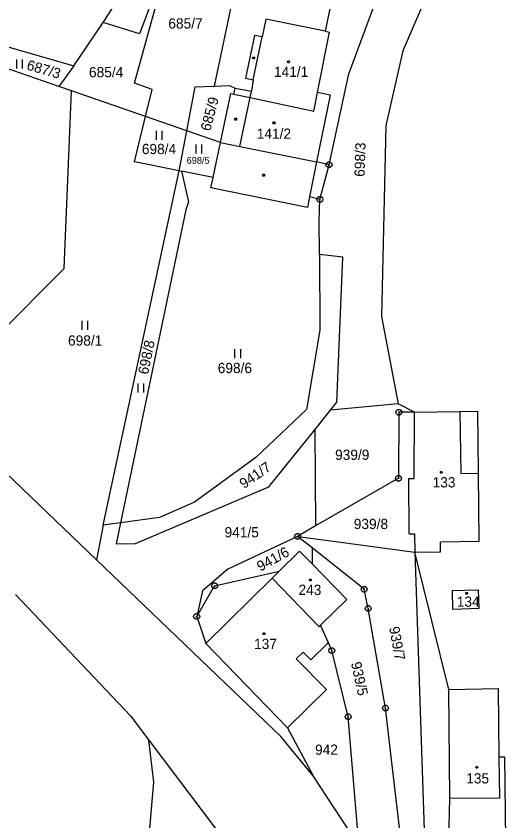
# Model space of a CAD drawing. Extents: x -580551 to -575069, y -1073031 to -1067931.
# Drawn here: x -578472.1 to -578390.9, y -1070971.8 to -1070838.3 of the extents above; entities that cross this region are included whole.
import ezdxf

# ---------------------------------------------------------------- set-up
doc = ezdxf.new("R2010")
doc.units = 0
for name, color, linetype in [('Druh pozemku', 7, 'Continuous'), ('Geodetické body', 7, 'Continuous'), ('Parcela', 7, 'Continuous'), ('Parcelní číslo', 7, 'Continuous'), ('Parcelní číslo_stavba', 7, 'Continuous'), ('Vnitřní kresba', 7, 'Continuous')]:
    doc.layers.add(name, color=color, linetype=linetype)

msp = doc.modelspace()

# ---------------------------------------------------------------- linework, layer by layer
at = {"layer": 'Druh pozemku'}
for p, q in [((-578472.05, -1070845.44), (-578472.05, -1070846.94)), ((-578471.05, -1070846.94), (-578471.05, -1070845.44)), ((-578448.9, -1070857.31), (-578448.9, -1070858.81)), ((-578447.9, -1070858.81), (-578447.9, -1070857.31)), ((-578442.3, -1070859.57), (-578442.3, -1070861.07)), ((-578441.3, -1070861.07), (-578441.3, -1070859.57)), ((-578461.21, -1070888.84), (-578461.21, -1070890.34)), ((-578460.21, -1070890.34), (-578460.21, -1070888.84)), ((-578435.88, -1070893.56), (-578435.88, -1070895.06)), ((-578434.88, -1070895.06), (-578434.88, -1070893.56)), ((-578451.95, -1070899.24), (-578451.95, -1070900.74)), ((-578450.95, -1070900.74), (-578450.95, -1070899.24))]:
    msp.add_line(p, q, dxfattribs=at)
for points in [[(-578432.63, -1070845.07), (-578432.54, -1070845.22), (-578432.63, -1070845.37), (-578432.81, -1070845.37), (-578432.9, -1070845.22), (-578432.81, -1070845.07)], [(-578426.85, -1070845.69), (-578426.76, -1070845.84), (-578426.85, -1070845.99), (-578427.03, -1070845.99), (-578427.12, -1070845.84), (-578427.03, -1070845.69)], [(-578435.61, -1070855.21), (-578435.52, -1070855.36), (-578435.61, -1070855.51), (-578435.79, -1070855.51), (-578435.88, -1070855.36), (-578435.79, -1070855.21)], [(-578429.25, -1070855.83), (-578429.16, -1070855.98), (-578429.25, -1070856.13), (-578429.43, -1070856.13), (-578429.52, -1070855.98), (-578429.43, -1070855.83)], [(-578430.97, -1070864.5), (-578430.88, -1070864.65), (-578430.97, -1070864.8), (-578431.15, -1070864.8), (-578431.24, -1070864.65), (-578431.15, -1070864.5)], [(-578401.52, -1070913.85), (-578401.43, -1070914), (-578401.52, -1070914.15), (-578401.7, -1070914.15), (-578401.79, -1070914), (-578401.7, -1070913.85)], [(-578423.23, -1070931.71), (-578423.14, -1070931.86), (-578423.23, -1070932.01), (-578423.41, -1070932.01), (-578423.5, -1070931.86), (-578423.41, -1070931.71)], [(-578397.31, -1070933.91), (-578397.22, -1070934.06), (-578397.31, -1070934.21), (-578397.49, -1070934.21), (-578397.58, -1070934.06), (-578397.49, -1070933.91)], [(-578430.92, -1070940.61), (-578430.83, -1070940.76), (-578430.92, -1070940.91), (-578431.1, -1070940.91), (-578431.19, -1070940.76), (-578431.1, -1070940.61)], [(-578395.61, -1070962.79), (-578395.52, -1070962.94), (-578395.61, -1070963.09), (-578395.79, -1070963.09), (-578395.88, -1070962.94), (-578395.79, -1070962.79)]]:
    msp.add_lwpolyline(points, close=True, dxfattribs=at)
at = {"layer": 'Geodetické body'}
for p, q in [((-578420.34, -1070862.94), (-578420.1, -1070862.94)), ((-578421.85, -1070868.68), (-578421.61, -1070868.68)), ((-578408.74, -1070904.01), (-578408.5, -1070904.01)), ((-578408.81, -1070914.98), (-578408.57, -1070914.98)), ((-578425.55, -1070924.61), (-578425.31, -1070924.61)), ((-578439.32, -1070932.83), (-578439.08, -1070932.83)), ((-578414.51, -1070933.4), (-578414.27, -1070933.4)), ((-578413.85, -1070936.59), (-578413.61, -1070936.59)), ((-578442.3, -1070937.92), (-578442.06, -1070937.92)), ((-578419.89, -1070943.58), (-578419.65, -1070943.58)), ((-578410.97, -1070953.13), (-578410.73, -1070953.13)), ((-578417.16, -1070954.57), (-578416.92, -1070954.57))]:
    msp.add_line(p, q, dxfattribs=at)
for points in [[(-578420.07, -1070862.46), (-578419.82, -1070862.64), (-578419.72, -1070862.93), (-578419.82, -1070863.22), (-578420.07, -1070863.4), (-578420.38, -1070863.4), (-578420.63, -1070863.22), (-578420.73, -1070862.93), (-578420.63, -1070862.64), (-578420.38, -1070862.46)], [(-578421.58, -1070868.2), (-578421.33, -1070868.38), (-578421.23, -1070868.67), (-578421.33, -1070868.96), (-578421.58, -1070869.14), (-578421.89, -1070869.14), (-578422.14, -1070868.96), (-578422.24, -1070868.67), (-578422.14, -1070868.38), (-578421.89, -1070868.2)], [(-578408.47, -1070903.53), (-578408.22, -1070903.71), (-578408.12, -1070904), (-578408.22, -1070904.29), (-578408.47, -1070904.47), (-578408.78, -1070904.47), (-578409.03, -1070904.29), (-578409.13, -1070904), (-578409.03, -1070903.71), (-578408.78, -1070903.53)], [(-578408.54, -1070914.5), (-578408.29, -1070914.68), (-578408.19, -1070914.97), (-578408.29, -1070915.26), (-578408.54, -1070915.44), (-578408.85, -1070915.44), (-578409.1, -1070915.26), (-578409.2, -1070914.97), (-578409.1, -1070914.68), (-578408.85, -1070914.5)], [(-578425.28, -1070924.13), (-578425.03, -1070924.31), (-578424.93, -1070924.6), (-578425.03, -1070924.89), (-578425.28, -1070925.07), (-578425.59, -1070925.07), (-578425.84, -1070924.89), (-578425.94, -1070924.6), (-578425.84, -1070924.31), (-578425.59, -1070924.13)], [(-578439.05, -1070932.35), (-578438.8, -1070932.53), (-578438.7, -1070932.82), (-578438.8, -1070933.11), (-578439.05, -1070933.29), (-578439.36, -1070933.29), (-578439.61, -1070933.11), (-578439.71, -1070932.82), (-578439.61, -1070932.53), (-578439.36, -1070932.35)], [(-578414.24, -1070932.92), (-578413.99, -1070933.1), (-578413.89, -1070933.39), (-578413.99, -1070933.68), (-578414.24, -1070933.86), (-578414.55, -1070933.86), (-578414.8, -1070933.68), (-578414.9, -1070933.39), (-578414.8, -1070933.1), (-578414.55, -1070932.92)], [(-578413.58, -1070936.11), (-578413.33, -1070936.29), (-578413.23, -1070936.58), (-578413.33, -1070936.87), (-578413.58, -1070937.05), (-578413.89, -1070937.05), (-578414.14, -1070936.87), (-578414.24, -1070936.58), (-578414.14, -1070936.29), (-578413.89, -1070936.11)], [(-578442.03, -1070937.44), (-578441.78, -1070937.62), (-578441.68, -1070937.91), (-578441.78, -1070938.2), (-578442.03, -1070938.38), (-578442.34, -1070938.38), (-578442.59, -1070938.2), (-578442.69, -1070937.91), (-578442.59, -1070937.62), (-578442.34, -1070937.44)], [(-578419.62, -1070943.1), (-578419.37, -1070943.28), (-578419.27, -1070943.57), (-578419.37, -1070943.86), (-578419.62, -1070944.04), (-578419.93, -1070944.04), (-578420.18, -1070943.86), (-578420.28, -1070943.57), (-578420.18, -1070943.28), (-578419.93, -1070943.1)], [(-578410.7, -1070952.65), (-578410.45, -1070952.83), (-578410.35, -1070953.12), (-578410.45, -1070953.41), (-578410.7, -1070953.59), (-578411.01, -1070953.59), (-578411.26, -1070953.41), (-578411.36, -1070953.12), (-578411.26, -1070952.83), (-578411.01, -1070952.65)], [(-578416.89, -1070954.09), (-578416.64, -1070954.27), (-578416.54, -1070954.56), (-578416.64, -1070954.85), (-578416.89, -1070955.03), (-578417.2, -1070955.03), (-578417.45, -1070954.85), (-578417.55, -1070954.56), (-578417.45, -1070954.27), (-578417.2, -1070954.09)]]:
    msp.add_lwpolyline(points, close=True, dxfattribs=at)
at = {"layer": 'Parcela'}
for p, q in [((-578416.96, -1070847.83), (-578407.69, -1070823)), ((-578452.5, -1070849.39), (-578446.09, -1070826.17)), ((-578446.09, -1070826.17), (-578451.66, -1070841.19)), ((-578434.78, -1070828.59), (-578439.27, -1070849.87)), ((-578419.08, -1070832.08), (-578420.84, -1070840.78)), ((-578402.62, -1070831.55), (-578407.99, -1070844.03)), ((-578457.71, -1070839.29), (-578456.13, -1070836.94)), ((-578462.56, -1070846.53), (-578457.71, -1070839.29)), ((-578451.66, -1070841.19), (-578457.71, -1070839.29)), ((-578420.84, -1070840.78), (-578420.14, -1070840.92)), ((-578478.99, -1070841.75), (-578462.56, -1070846.53)), ((-578422.14, -1070850.93), (-578420.14, -1070840.92)), ((-578465.05, -1070849.94), (-578481.33, -1070844.29)), ((-578407.99, -1070844.03), (-578410.79, -1070856.44)), ((-578462.56, -1070846.53), (-578465.05, -1070849.94)), ((-578420.22, -1070862.94), (-578416.96, -1070847.83)), ((-578462.92, -1070850.68), (-578465.05, -1070849.94)), ((-578449.59, -1070850.43), (-578452.5, -1070849.39)), ((-578443.83, -1070857.31), (-578442.45, -1070850.01)), ((-578442.45, -1070850.01), (-578439.27, -1070849.87)), ((-578439.27, -1070849.87), (-578436.75, -1070849.76)), ((-578436.75, -1070849.76), (-578435.81, -1070850.2)), ((-578436.03, -1070851.19), (-578435.81, -1070850.2)), ((-578435.81, -1070850.2), (-578433.11, -1070850.71)), ((-578464.15, -1070880.16), (-578462.92, -1070850.68)), ((-578450.68, -1070854.93), (-578462.92, -1070850.68)), ((-578450.68, -1070854.93), (-578449.59, -1070850.43)), ((-578438.24, -1070859.25), (-578436.52, -1070851.08)), ((-578436.52, -1070851.08), (-578436.03, -1070851.19)), ((-578433.32, -1070851.79), (-578433.11, -1070850.71)), ((-578422.76, -1070854.02), (-578422.14, -1070850.93)), ((-578420.01, -1070851.36), (-578422.28, -1070862.47)), ((-578420.01, -1070851.36), (-578422.14, -1070850.93)), ((-578433.32, -1070851.79), (-578422.76, -1070854.02)), ((-578452.48, -1070862.42), (-578450.68, -1070854.93)), ((-578443.83, -1070857.31), (-578450.68, -1070854.93)), ((-578410.79, -1070856.44), (-578411.53, -1070888.11)), ((-578445.08, -1070863.92), (-578443.83, -1070857.31)), ((-578438.24, -1070859.25), (-578443.83, -1070857.31)), ((-578439.46, -1070865.05), (-578438.24, -1070859.25)), ((-578445.08, -1070863.92), (-578452.48, -1070862.42)), ((-578420.22, -1070862.94), (-578422.28, -1070862.47)), ((-578421.73, -1070868.68), (-578420.22, -1070862.94)), ((-578457.7, -1070922.74), (-578445.08, -1070863.92)), ((-578445.08, -1070863.92), (-578444.71, -1070864)), ((-578444.71, -1070864), (-578443.54, -1070869.09)), ((-578439.46, -1070865.05), (-578444.71, -1070864)), ((-578439.82, -1070866.78), (-578439.46, -1070865.05)), ((-578423.81, -1070870.02), (-578439.82, -1070866.78)), ((-578423.46, -1070868.28), (-578423.81, -1070870.02)), ((-578421.73, -1070868.68), (-578423.46, -1070868.28)), ((-578421.87, -1070872.24), (-578421.73, -1070868.68)), ((-578443.54, -1070869.09), (-578444, -1070870.43)), ((-578444, -1070870.43), (-578454.8, -1070922.35)), ((-578421.82, -1070877.82), (-578421.87, -1070872.24)), ((-578417.92, -1070878.26), (-578421.82, -1070877.82)), ((-578421.82, -1070877.82), (-578421.72, -1070890.36)), ((-578418.91, -1070902.33), (-578417.92, -1070878.26)), ((-578477.11, -1070893.14), (-578464.15, -1070880.16)), ((-578411.53, -1070888.11), (-578408.77, -1070902.59)), ((-578421.72, -1070890.36), (-578423.96, -1070903.58)), ((-578458.78, -1070928.52), (-578486.19, -1070902.23)), ((-578419.97, -1070903.65), (-578418.91, -1070902.33)), ((-578423.96, -1070903.58), (-578432.36, -1070911.54)), ((-578422.59, -1070906.91), (-578419.97, -1070903.65)), ((-578408.77, -1070902.59), (-578419.97, -1070903.65)), ((-578406.02, -1070903.97), (-578408.77, -1070902.59)), ((-578408.62, -1070904.01), (-578408.69, -1070914.98)), ((-578406.02, -1070903.97), (-578408.62, -1070904.01)), ((-578406.09, -1070915), (-578406.02, -1070903.97)), ((-578406.02, -1070903.97), (-578398.5, -1070903.88)), ((-578398.5, -1070903.88), (-578395.59, -1070903.85)), ((-578395.59, -1070903.85), (-578395.48, -1070914.13)), ((-578430.21, -1070916.37), (-578422.59, -1070906.91)), ((-578422.59, -1070906.91), (-578422.45, -1070922.89)), ((-578432.36, -1070911.54), (-578442.53, -1070918.92)), ((-578395.48, -1070914.13), (-578395.36, -1070925.49)), ((-578408.69, -1070914.98), (-578422.45, -1070922.89)), ((-578407, -1070915.03), (-578406.09, -1070915)), ((-578406.9, -1070924.17), (-578407, -1070915.03)), ((-578452.31, -1070925.82), (-578430.21, -1070916.37)), ((-578442.53, -1070918.92), (-578448.35, -1070921.5)), ((-578454.8, -1070922.35), (-578457.7, -1070922.74)), ((-578454.8, -1070922.35), (-578455.52, -1070925.84)), ((-578448.35, -1070921.5), (-578454.8, -1070922.35)), ((-578457.7, -1070922.74), (-578458.78, -1070928.52)), ((-578422.45, -1070922.89), (-578425.43, -1070924.61)), ((-578425.43, -1070924.61), (-578437.02, -1070930.08)), ((-578425.43, -1070924.61), (-578422.43, -1070925.02)), ((-578423.01, -1070926.53), (-578425.43, -1070924.61)), ((-578422.43, -1070925.02), (-578405.97, -1070927.24)), ((-578406.9, -1070924.17), (-578406.04, -1070924.18)), ((-578406.04, -1070924.18), (-578405.97, -1070927.24)), ((-578455.52, -1070925.84), (-578452.31, -1070925.82)), ((-578395.36, -1070925.49), (-578401.75, -1070925.56)), ((-578401.73, -1070927.18), (-578401.75, -1070925.56)), ((-578428.58, -1070930.51), (-578425.1, -1070927.08)), ((-578425.1, -1070927.08), (-578424.44, -1070927.76)), ((-578423.01, -1070926.53), (-578423.04, -1070929.19)), ((-578414.39, -1070933.4), (-578423.01, -1070926.53)), ((-578405.97, -1070927.24), (-578401.73, -1070927.18)), ((-578405.97, -1070927.24), (-578403.89, -1070988.82)), ((-578400.32, -1070950.03), (-578405.97, -1070927.24)), ((-578428.23, -1070957.82), (-578458.78, -1070928.52)), ((-578424.44, -1070927.76), (-578423.04, -1070929.19)), ((-578437.02, -1070930.08), (-578441.19, -1070933.66)), ((-578423.04, -1070929.19), (-578417.28, -1070935.08)), ((-578439.2, -1070932.83), (-578428.7, -1070930.46)), ((-578429.65, -1070931.57), (-578428.58, -1070930.51)), ((-578421.86, -1070939.61), (-578429.65, -1070931.57)), ((-578428.7, -1070930.46), (-578428.58, -1070930.51)), ((-578442.18, -1070937.92), (-578439.2, -1070932.83)), ((-578472.22, -1070934.24), (-578453.14, -1070954.39)), ((-578441.19, -1070933.66), (-578442.18, -1070937.92)), ((-578413.73, -1070936.59), (-578414.39, -1070933.4)), ((-578399.74, -1070933.59), (-578395.48, -1070933.5)), ((-578399.67, -1070936.76), (-578399.74, -1070933.59)), ((-578395.48, -1070933.5), (-578395.35, -1070936.6)), ((-578417.28, -1070935.08), (-578421.61, -1070939.37)), ((-578410.85, -1070953.13), (-578413.73, -1070936.59)), ((-578395.35, -1070936.6), (-578399.67, -1070936.76)), ((-578442.18, -1070937.92), (-578440.66, -1070942.41)), ((-578421.61, -1070939.37), (-578421.86, -1070939.61)), ((-578420.33, -1070942.29), (-578421.61, -1070939.37)), ((-578440.66, -1070942.41), (-578427.13, -1070956.38)), ((-578420.33, -1070942.29), (-578420.51, -1070942.46)), ((-578419.77, -1070943.58), (-578420.33, -1070942.29)), ((-578423.26, -1070945.12), (-578420.51, -1070942.46)), ((-578417.04, -1070954.57), (-578419.77, -1070943.58)), ((-578425.66, -1070944.93), (-578424.52, -1070943.82)), ((-578420.64, -1070950.01), (-578425.66, -1070944.93)), ((-578424.52, -1070943.82), (-578423.26, -1070945.12)), ((-578427.13, -1070956.38), (-578420.64, -1070950.01)), ((-578400.32, -1070950.03), (-578392.18, -1070949.88)), ((-578400.16, -1070968.15), (-578400.32, -1070950.03)), ((-578392.18, -1070949.88), (-578392.03, -1070961.2)), ((-578453.14, -1070954.39), (-578450.09, -1070958.43)), ((-578408.55, -1070972.98), (-578410.85, -1070953.13)), ((-578415.28, -1070975.82), (-578417.04, -1070954.57)), ((-578427.13, -1070956.38), (-578422.83, -1070964.39)), ((-578450.09, -1070958.43), (-578439.03, -1070973.08)), ((-578449.3, -1070965.44), (-578450.09, -1070958.43)), ((-578422.83, -1070964.39), (-578428.23, -1070957.82)), ((-578392.03, -1070961.2), (-578391.12, -1070961.19)), ((-578391.12, -1070961.19), (-578390.88, -1070983.03)), ((-578415.74, -1070975.14), (-578422.83, -1070964.39)), ((-578451.37, -1070989.14), (-578449.3, -1070965.44)), ((-578400.55, -1070982.99), (-578400.16, -1070968.15))]:
    msp.add_line(p, q, dxfattribs=at)
at = {"layer": 'Vnitřní kresba'}
for p, q in [((-578430.7, -1070838.75), (-578431.29, -1070841.7)), ((-578420.84, -1070840.78), (-578430.7, -1070838.75)), ((-578432.6, -1070841.5), (-578434.06, -1070848.53)), ((-578432.81, -1070848.84), (-578431.29, -1070841.7)), ((-578431.29, -1070841.7), (-578432.6, -1070841.5)), ((-578434.06, -1070848.53), (-578432.81, -1070848.84)), ((-578432.81, -1070848.84), (-578433.11, -1070850.71)), ((-578436.03, -1070851.19), (-578433.32, -1070851.79)), ((-578435.04, -1070859.9), (-578433.32, -1070851.79)), ((-578438.24, -1070859.25), (-578435.04, -1070859.9)), ((-578435.04, -1070859.9), (-578422.28, -1070862.47)), ((-578422.28, -1070862.47), (-578423.46, -1070868.28)), ((-578398.5, -1070903.88), (-578398.38, -1070914.17)), ((-578398.38, -1070914.17), (-578395.48, -1070914.13)), ((-578429.65, -1070931.57), (-578440.66, -1070942.41)), ((-578392.03, -1070961.2), (-578391.94, -1070968.05)), ((-578391.94, -1070968.05), (-578400.16, -1070968.15))]:
    msp.add_line(p, q, dxfattribs=at)

# ---------------------------------------------------------------- texts
at = {"layer": 'Parcelní číslo'}
for s, height, p in [('685/7', 1.7, (-578446.879, -1070840.32)), ('685/4', 1.7, (-578460.044, -1070848.41)), ('698/4', 1.7, (-578451.273, -1070861.16)), ('698/5', 1.14, (-578443.843, -1070862.77)), ('698/1', 1.7, (-578463.526, -1070892.95)), ('698/6', 1.7, (-578438.683, -1070897.51)), ('939/9', 1.7, (-578419.216, -1070911.92)), ('939/8', 1.7, (-578416.114, -1070923.4)), ('941/5', 1.7, (-578437.554, -1070924.78)), ('942', 1.7, (-578422.539, -1070960.87))]:
    msp.add_text(s, height=height, dxfattribs=at).set_placement(p)
for s, rotation, p in [('687/3', 343.94656, (-578470.504, -1070847.104)), ('685/9', 75.45854, (-578439.927, -1070857.445)), ('698/3', 88.2355, (-578414.326, -1070864.948)), ('698/8', 78.26604, (-578450.264, -1070897.836)), ('941/7', 34.77854, (-578434.337, -1070916.773)), ('941/6', 28.93437, (-578431.612, -1070930.487)), ('939/7', 280.74932, (-578410.273, -1070939.753)), ('939/5', 282.3536, (-578416.593, -1070945.635))]:
    msp.add_text(s, height=1.7, rotation=rotation, dxfattribs=at).set_placement(p)
at = {"layer": 'Parcelní číslo_stavba'}
for s, p in [('141/1', (-578429.358, -1070848.35)), ('141/2', (-578432.21, -1070858.62)), ('133', (-578403.041, -1070916.49)), ('243', (-578425.286, -1070934.33)), ('134', (-578399.024, -1070936.3)), ('137', (-578432.659, -1070943.31)), ('135', (-578397.465, -1070965.63))]:
    msp.add_text(s, height=1.7, dxfattribs=at).set_placement(p)

doc.saveas('drawing.dxf')
